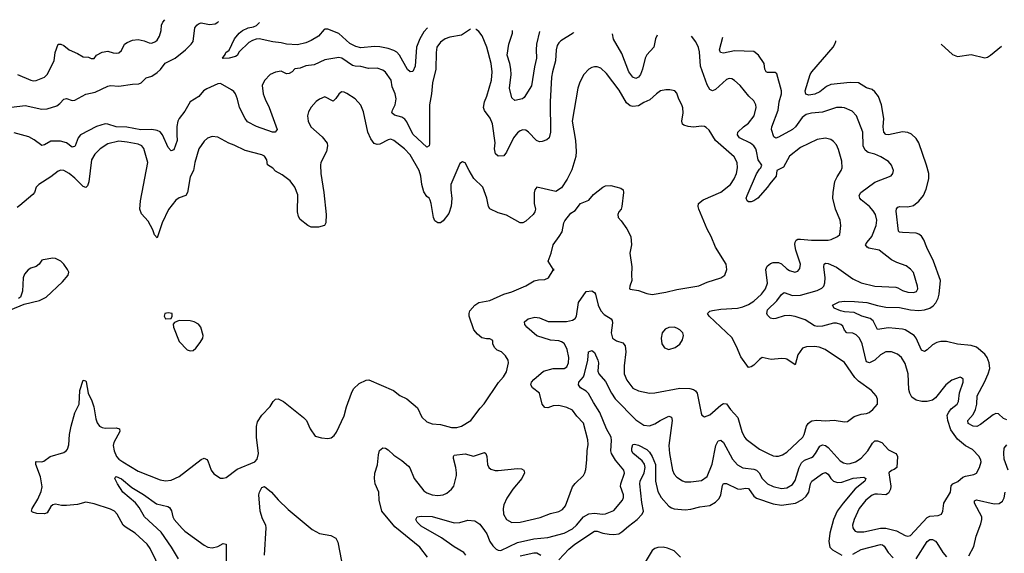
# Model space of a CAD drawing. Header units: inches. Extents: x 1839270 to 1929235, y 762242 to 910350.
# Tile 297 of 362: x 1862489 to 1869652, y 905824 to 909709. Entities that reach past the tile are written whole.
import ezdxf

# ---------------------------------------------------------------- set-up
doc = ezdxf.new("R2010")
doc.units = ezdxf.units.IN
doc.header["$MEASUREMENT"] = 0
doc.layers.add('B8960', color=7, linetype='Continuous')

msp = doc.modelspace()

# ---------------------------------------------------------------- linework, layer by layer
at = {"layer": 'B8960', "color": 5}
for points, elevation in [([(1862473.4, 909310), (1862569.3, 909269.3), (1862590, 909264.9), (1862610, 909267.3), (1862669.4, 909290), (1862690, 909310.6), (1862739.6, 909410), (1862746, 909470), (1862770, 909531), (1862789.5, 909530.5), (1862810, 909520.3), (1862850, 909489.1), (1862910, 909464.1), (1862950, 909439.6), (1862990, 909436.9), (1863010, 909427.6), (1863030, 909426.4), (1863048.5, 909451.5), (1863090, 909472.2), (1863130, 909480.8), (1863170, 909467.6), (1863190, 909465.3), (1863210, 909469), (1863230, 909484.9), (1863252.3, 909530), (1863270, 909544.2), (1863310, 909560.2), (1863350, 909565.2), (1863394.6, 909554.6), (1863430, 909540.4), (1863450, 909538.4), (1863477.2, 909550), (1863490, 909560.7), (1863507.3, 909590), (1863518, 909630), (1863521.6, 909670), (1863529.6, 909690), (1863544, 909709.2)], 680), ([(1862430, 909072), (1862530, 909083.6), (1862650, 909058.3), (1862690, 909059), (1862758.9, 909081.1), (1862781.8, 909098.2), (1862810, 909130.5), (1862830, 909136.3), (1862870, 909120.3), (1862890, 909122.4), (1862970, 909165.8), (1863038.4, 909181.6), (1863130, 909226), (1863150, 909230.4), (1863210, 909224.2), (1863310, 909240.2), (1863356.8, 909243.2), (1863371.8, 909250), (1863410, 909284.9), (1863450, 909298.5), (1863490, 909323.6), (1863514.2, 909345.8), (1863546.9, 909393.1), (1863619.8, 909430), (1863694.6, 909490), (1863736.2, 909530), (1863750.6, 909550), (1863764.2, 909650), (1863778.3, 909670), (1863790, 909679.1), (1863810, 909685.5), (1863870, 909675.2), (1863910, 909678), (1863930, 909691.7), (1863934.7, 909696.9)], 660), ([(1865767.4, 909639), (1865703.2, 909596.8), (1865618.6, 909581.4), (1865583.8, 909570), (1865550, 909545.1), (1865524, 909510), (1865518.2, 909470), (1865517.1, 909350), (1865491, 909250), (1865485.5, 909170), (1865470.2, 909090), (1865470, 908806), (1865467.3, 908790), (1865450, 908780.5), (1865350, 908876.8), (1865305.3, 908965.3), (1865290, 908985), (1865270, 908998.3), (1865214.5, 909014.5), (1865196.4, 909030), (1865201.2, 909050), (1865220.7, 909090), (1865226.9, 909133.1), (1865219.8, 909170), (1865199.3, 909219.2), (1865191.8, 909270), (1865150, 909328.3), (1865130, 909342.7), (1865090, 909355.3), (1865025.4, 909354.6), (1864970, 909367.6), (1864930, 909369.8), (1864910, 909376.2), (1864833.3, 909430), (1864810, 909434.4), (1864710, 909416), (1864630, 909380.8), (1864570, 909372.4), (1864530, 909355.9), (1864490, 909351.5), (1864470, 909329.8), (1864450, 909316.2), (1864430, 909315), (1864390, 909335.4), (1864350, 909328), (1864310.3, 909309.7), (1864270, 909266.6), (1864253.1, 909230), (1864260.8, 909170), (1864273.7, 909130), (1864304.3, 909070), (1864361.7, 908910), (1864348.7, 908891.3), (1864328.7, 908891.3), (1864211.5, 908931.5), (1864146.6, 908966.6), (1864130, 908989.6), (1864087.9, 909070), (1864073.8, 909130), (1864058.9, 909170), (1864046.8, 909186.7), (1864030, 909199.4), (1863950, 909243.8), (1863930, 909241.2), (1863850, 909205), (1863825.2, 909190), (1863792.4, 909150), (1863730, 909111.7), (1863690, 909042.7), (1863648.3, 908990), (1863638.8, 908970), (1863632.4, 908932.4), (1863631.3, 908870), (1863635.6, 908830), (1863610, 908761.2), (1863590, 908754.5), (1863570, 908778), (1863528.9, 908870), (1863511.9, 908891.9), (1863490, 908902.6), (1863450, 908910.6), (1863370, 908906.4), (1863267.4, 908927.4), (1863190, 908928), (1863130, 908948.4), (1863110, 908951), (1863047.3, 908932.7), (1862930.3, 908870), (1862915.6, 908850), (1862893.6, 908790), (1862890, 908785.1), (1862877.1, 908782.9), (1862870, 908782.2), (1862830, 908813.3), (1862785.8, 908825.8), (1862716.2, 908823.8), (1862670, 908798.7), (1862650, 908793.6), (1862595.6, 908835.6), (1862556.7, 908856.7), (1862450, 908886.3)], 660), ([(1865454.9, 909648.9), (1865430, 909619.8), (1865399.8, 909570), (1865375.9, 909510), (1865366.3, 909370), (1865350, 909332), (1865330, 909329.7), (1865310, 909346.6), (1865251, 909451), (1865232.3, 909472.3), (1865210, 909485.4), (1865170, 909499.3), (1865110, 909512.2), (1865070, 909513.2), (1864970, 909504.4), (1864933.8, 909513.8), (1864890, 909534.8), (1864810, 909609), (1864730, 909639.8), (1864710, 909641.1), (1864703.3, 909636.6), (1864662.2, 909590), (1864610, 909556.5), (1864570, 909540.9), (1864510, 909526.6), (1864430, 909529.8), (1864390, 909541.6), (1864330, 909547.6), (1864231.1, 909568.9), (1864210, 909568.2), (1864181.5, 909558.5), (1864156.4, 909543.6), (1864084.6, 909475.4), (1864070, 909449), (1864059.3, 909440.7), (1864014, 909430), (1863970, 909426.6), (1863964, 909430), (1863984, 909456), (1863989, 909470), (1864012.3, 909487.7), (1864051.8, 909570), (1864086.3, 909610), (1864110, 909631.3), (1864150, 909648.9), (1864190, 909656.5), (1864212.4, 909667.6), (1864232.6, 909687.5)], 640), ([(1866517.7, 909615.3), (1866514.7, 909610), (1866425.1, 909554.9), (1866410, 909541.3), (1866398.7, 909521.3), (1866392.1, 909490), (1866387.8, 909410), (1866364, 909330), (1866357.8, 909290), (1866348.2, 909110), (1866350.9, 908890), (1866339.5, 908850), (1866324.4, 908835.6), (1866290, 908821.7), (1866270, 908818.7), (1866248.5, 908830), (1866190, 908889.7), (1866170, 908903.9), (1866150, 908907.2), (1866130, 908900.4), (1866110, 908885.1), (1866081.3, 908850), (1866030, 908745.2), (1866010, 908718), (1865970, 908716.2), (1865950, 908732), (1865942.5, 908770), (1865946.7, 908813.3), (1865927.6, 908950), (1865912.6, 908992.6), (1865870, 909048.4), (1865864.1, 909070), (1865869.1, 909110), (1865886.8, 909153.2), (1865920.7, 909270), (1865925.7, 909330), (1865918.6, 909390), (1865888.2, 909510), (1865852.4, 909592.4), (1865830, 909622.9), (1865810, 909636.9), (1865807.6, 909637.7)], 660), ([(1866270.3, 909623.1), (1866248.3, 909530), (1866245, 909490), (1866248.8, 909430), (1866233.5, 909366.5), (1866212.6, 909227.4), (1866158.4, 909141.6), (1866146.8, 909133.2), (1866090, 909119.7), (1866070, 909139.3), (1866052.6, 909210), (1866063.4, 909310), (1866062.5, 909350), (1866055.6, 909390), (1866034.7, 909450), (1866047.5, 909530), (1866073.1, 909610), (1866073.2, 909629.3)], 640), ([(1865456.6, 905796.6), (1865399.1, 905870), (1865217.5, 906017.5), (1865124, 906130), (1865103.5, 906210), (1865101.4, 906270), (1865074, 906330), (1865069.8, 906370), (1865073.2, 906406.8), (1865092.1, 906467.9), (1865098, 906542), (1865107, 906573), (1865130, 906591.8), (1865150, 906590.3), (1865170, 906577.3), (1865210, 906538), (1865270, 906499.7), (1865318.3, 906458.3), (1865327, 906447), (1865359.2, 906370), (1865430, 906278), (1865450, 906265.2), (1865489.6, 906250.4), (1865530, 906245.5), (1865570, 906250.3), (1865597.3, 906262.7), (1865629.7, 906290), (1865646.2, 906313.8), (1865666.3, 906390), (1865667.3, 906410), (1865662.9, 906450), (1865645.9, 906514.1), (1865645.1, 906530), (1865650, 906538.4), (1865730, 906547.2), (1865790, 906530.2), (1865870, 906557.3), (1865880.3, 906550), (1865888.1, 906530), (1865891.3, 906470), (1865901.1, 906450), (1865916.9, 906436.9), (1865947.7, 906427.7), (1865970, 906427.5), (1866110, 906442.2), (1866139.3, 906439.3), (1866155.8, 906430), (1866160.3, 906410), (1866142.3, 906370), (1866075.9, 906290), (1866033.8, 906226.2), (1866010, 906176), (1866005.8, 906150), (1866009.1, 906110), (1866030.4, 906070), (1866070, 906049.1), (1866130, 906050.2), (1866274.5, 906085.5), (1866350, 906113.4), (1866410.5, 906129.5), (1866437.1, 906142.9), (1866459.2, 906170), (1866510, 906307.3), (1866530, 906333), (1866589.4, 906390), (1866599.6, 906410), (1866606.6, 906433.4), (1866615.4, 906504.6), (1866617.8, 906570), (1866624.7, 906615.3), (1866622.9, 906650), (1866590.6, 906770.6), (1866541.7, 906821.7), (1866510, 906867.1), (1866470, 906886.8), (1866410, 906899.4), (1866370, 906898), (1866330, 906884), (1866310, 906886.6), (1866290.7, 906910.7), (1866270.6, 906990.6), (1866219.6, 907030), (1866208.3, 907050), (1866212.8, 907070), (1866228.3, 907090), (1866300.5, 907150), (1866370, 907169.4), (1866450, 907170.2), (1866470, 907182.8), (1866482.2, 907210), (1866482.9, 907250), (1866472.2, 907307.8), (1866462.5, 907330), (1866450, 907352), (1866430, 907364.3), (1866410, 907370.4), (1866350, 907375.6), (1866250, 907406.4), (1866178, 907470), (1866164.2, 907490), (1866160.7, 907510), (1866188.7, 907531.3), (1866236.2, 907543.8), (1866270, 907539), (1866332.4, 907512.4), (1866467.4, 907512.6), (1866510, 907521.1), (1866530, 907534.4), (1866539.2, 907550), (1866555.1, 907650), (1866610, 907730.6), (1866650, 907734.4), (1866670, 907722), (1866677, 907710), (1866696.5, 907630), (1866715.5, 907590), (1866741.9, 907561.9), (1866791.8, 907531.8), (1866799, 907518.9), (1866801.4, 907501.4), (1866792.4, 907430), (1866801.1, 907390), (1866830, 907370.3), (1866876.1, 907356.1), (1866894.2, 907334.2), (1866899, 907290), (1866885.4, 907190), (1866887.3, 907130), (1866905.9, 907085.9), (1866950, 907027.2), (1866990, 907007.8), (1867070.3, 906990.3), (1867110, 906991.5), (1867290, 907025.6), (1867365, 907025), (1867390, 907017.8), (1867406.2, 907006.2), (1867417.7, 906990), (1867445.3, 906845.3), (1867450.5, 906830.5), (1867470, 906818.8), (1867510, 906832.7), (1867590, 906902), (1867610, 906913.7), (1867630, 906912), (1867659.5, 906870), (1867713.9, 906813.9), (1867743.2, 906710), (1867761.3, 906670), (1867774.1, 906654.1), (1867870, 906583.1), (1867933, 906550), (1867970, 906534.4), (1867990, 906531.3), (1868010, 906531.3), (1868039.1, 906540.9), (1868070, 906560.8), (1868185, 906670), (1868195.2, 906690), (1868212.4, 906750), (1868224.8, 906770), (1868238.4, 906781.6), (1868251.2, 906788.8), (1868287.2, 906792.8), (1868350, 906788.8), (1868413.2, 906793.2), (1868490, 906780.9), (1868510, 906784.4), (1868558.7, 906821.3), (1868610, 906836.5), (1868650, 906842), (1868669.2, 906850), (1868696, 906870), (1868729.3, 906910.7), (1868730, 906946), (1868719.5, 906970), (1868686, 907010), (1868590, 907077.6), (1868563.1, 907103.1), (1868490, 907212.2), (1868347.5, 907307.5), (1868304.1, 907324.1), (1868270, 907328.8), (1868213.5, 907326.5), (1868183.4, 907316.6), (1868150, 907269.4), (1868130, 907197.2), (1868070, 907238.5), (1868060.6, 907240.6), (1868030, 907242), (1867954.5, 907234.5), (1867890, 907249.4), (1867870, 907236), (1867830, 907194.5), (1867810, 907182), (1867790, 907178), (1867733.9, 907253.9), (1867704.2, 907330), (1867670, 907396.3), (1867504.7, 907550), (1867491.6, 907570), (1867510, 907586.7), (1867528.2, 907591.8), (1867590, 907601.1), (1867710, 907609.3), (1867750, 907618.4), (1867790, 907635.2), (1867830, 907661), (1867885, 907710), (1867915.4, 907750), (1867928.5, 907791.5), (1867917.8, 907890), (1867925.5, 907914.5), (1867950, 907933.5), (1867970, 907940.2), (1868010, 907940.2), (1868031, 907931), (1868070, 907894.3), (1868090, 907882.4), (1868128, 907872), (1868150, 907877.1), (1868163.5, 907896.5), (1868168.3, 907930), (1868134.9, 908030), (1868128.2, 908071.8), (1868129.8, 908090.2), (1868137.2, 908102.8), (1868149.8, 908110.2), (1868169, 908111), (1868250, 908104.8), (1868370, 908104.9), (1868390.9, 908109.1), (1868439, 908130), (1868455.8, 908144.2), (1868463, 908210), (1868458, 908250), (1868424.7, 908330), (1868405.1, 908410), (1868406.2, 908450), (1868419.7, 908530), (1868434.6, 908565.4), (1868463.6, 908610), (1868471.5, 908630), (1868470, 908678), (1868444.9, 908764.9), (1868430, 908797.2), (1868410, 908822.7), (1868390, 908836.2), (1868350, 908847), (1868290, 908837.4), (1868170, 908779.3), (1868090, 908714.8), (1868045.5, 908634.5), (1867997.1, 908610), (1867992.9, 908570), (1867945.5, 908514.5), (1867930, 908489.7), (1867858.9, 908410), (1867830, 908389.8), (1867810, 908383.1), (1867790, 908383), (1867781.6, 908390), (1867774.3, 908410), (1867779.8, 908430), (1867850, 908588), (1867870, 908622), (1867880.7, 908630), (1867887.8, 908650), (1867860.2, 908690), (1867850, 908752), (1867844, 908770), (1867830, 908789.8), (1867806, 908810), (1867724.4, 908850), (1867711.1, 908870), (1867712.8, 908890), (1867754.5, 908930), (1867790, 908954.7), (1867832.8, 909010), (1867847.6, 909070), (1867843.5, 909090), (1867830, 909117.6), (1867792, 909152), (1867730, 909229.7), (1867690, 909267.6), (1867670, 909279.6), (1867650, 909281.3), (1867630, 909274.7), (1867550, 909199.7), (1867530, 909192.3), (1867510, 909200.5), (1867490, 909235.8), (1867442.7, 909370), (1867435.3, 909475.3), (1867426.8, 909506.8), (1867408.2, 909548.2), (1867375.2, 909588.2)], 660), ([(1865734.8, 905810), (1865719.7, 905830), (1865650, 905870.7), (1865557.3, 905937.3), (1865410, 906021.2), (1865381.5, 906050), (1865369.7, 906070), (1865381.2, 906090), (1865410, 906093.4), (1865490, 906091.1), (1865650, 906046.7), (1865690, 906049.4), (1865750, 906064.5), (1865799.4, 906059.4), (1865835.9, 906035.9), (1865871.2, 905991.2), (1865886.8, 905966.8), (1865910.1, 905910.1), (1865930, 905879.5), (1865955.5, 905855.5), (1865970, 905847.6), (1865990, 905845.8), (1866110, 905901.9), (1866230, 905930.1), (1866330, 905939.3), (1866450, 905970.9), (1866510, 906003.2), (1866540.7, 906030), (1866591.2, 906088.8), (1866630, 906112.4), (1866670, 906116.1), (1866729.8, 906110.2), (1866750, 906112.3), (1866810, 906136.5), (1866874, 906210), (1866882.6, 906230), (1866882.6, 906250), (1866859.8, 906310), (1866860.9, 906330), (1866888.3, 906408.3), (1866884.2, 906430), (1866822.5, 906502.5), (1866793.3, 906550), (1866788.5, 906570), (1866794.5, 906645.5), (1866790.5, 906670), (1866758.5, 906730), (1866709.9, 906850), (1866662.6, 906922.6), (1866627.5, 906987.5), (1866610, 907005.3), (1866569.6, 907030), (1866553.3, 907050), (1866556.9, 907070), (1866589.8, 907110), (1866598.2, 907130), (1866623.1, 907230), (1866627.2, 907290), (1866650, 907300.3), (1866670, 907287.3), (1866694.9, 907230), (1866699.6, 907210), (1866695.5, 907150), (1866703, 907130), (1866750, 907073.8), (1866793.9, 906990), (1866821.1, 906950), (1866970, 906796.3), (1867030, 906757.8), (1867070, 906752.8), (1867110, 906767.5), (1867148.4, 906791.6), (1867210, 906821.5), (1867230, 906815.5), (1867236, 906790), (1867211, 906610), (1867215.5, 906550), (1867237.3, 906430), (1867250, 906399.3), (1867270, 906377.6), (1867310, 906351.8), (1867330, 906344.6), (1867370, 906344.2), (1867450, 906355.3), (1867490, 906383.7), (1867526, 906474), (1867553.2, 906610), (1867570, 906642.6), (1867590, 906648.8), (1867610, 906632), (1867675, 906510), (1867710, 906467.3), (1867750, 906445.6), (1867830, 906436.1), (1867848.5, 906428.5), (1867867.8, 906410), (1867891.2, 906370), (1867930, 906330.2), (1867970, 906310.2), (1868030, 906295), (1868070, 906300.7), (1868110, 906325.8), (1868130, 906355.3), (1868160.2, 906450), (1868176.8, 906483.2), (1868197.2, 906502.8), (1868250, 906522), (1868261, 906530), (1868278.2, 906550), (1868310, 906603.6), (1868330, 906614.3), (1868350, 906609.2), (1868370, 906594.2), (1868457.1, 906497.1), (1868482.3, 906482.3), (1868510, 906476.1), (1868530, 906477.4), (1868569.7, 906490), (1868610, 906517), (1868659.1, 906570), (1868693.2, 906626.8), (1868710, 906642.3), (1868730, 906642.8), (1868761.3, 906630), (1868810, 906578.7), (1868863, 906550), (1868870, 906542), (1868875.3, 906530), (1868870.3, 906450), (1868850, 906434.3), (1868830, 906427.8), (1868812.2, 906410), (1868826.5, 906313.5), (1868823.6, 906290), (1868810, 906261.3), (1868789.1, 906250.9), (1868730, 906255.4), (1868710, 906254.4), (1868690, 906246.8), (1868644.7, 906210), (1868595.5, 906150), (1868558.3, 906070), (1868548.1, 906030), (1868550.3, 906010), (1868557.2, 905997.2), (1868566.2, 905986.2), (1868580.4, 905980.4), (1868630, 905979.3), (1868750, 906006.7), (1868790, 906008.1), (1868867.1, 905987.1), (1868930, 905954.6), (1868950, 905948.9), (1868970, 905954.9), (1869090, 906084.2), (1869110, 906094.6), (1869170, 906099.5), (1869194.5, 906110), (1869205.1, 906130), (1869212.8, 906190), (1869259.7, 906270), (1869264.6, 906315.4), (1869278, 906330), (1869313.9, 906346.1), (1869350, 906378.4), (1869370, 906386.4), (1869430, 906397.3), (1869450, 906407.6), (1869472.1, 906450), (1869482.6, 906490), (1869481.4, 906501.4), (1869468, 906530), (1869421.1, 906581.1), (1869370, 906605.8), (1869310, 906655.1), (1869262.9, 906722.9), (1869239.5, 906790), (1869237, 906830), (1869247.2, 906852.8), (1869264.6, 906875.4), (1869309.5, 906910), (1869317.4, 906930), (1869326.3, 906993.7), (1869353, 907070), (1869351.3, 907091.3), (1869340.9, 907100.9), (1869330, 907106), (1869270, 907085.2), (1869227.3, 907050), (1869150, 906956), (1869130, 906938), (1869090, 906929.6), (1869050.4, 906929.6), (1869010, 906938.3), (1868979.8, 906959.8), (1868963.1, 906990), (1868957.7, 907017.7), (1868952.4, 907130), (1868930, 907205.1), (1868903.5, 907250), (1868873.6, 907273.6), (1868830, 907291.7), (1868788.5, 907291.5), (1868750, 907269.7), (1868708.7, 907230), (1868670, 907211), (1868650, 907218.7), (1868645.9, 907225.9), (1868618.5, 907350), (1868598.9, 907390), (1868574.3, 907414.3), (1868550, 907427.5), (1868506.3, 907430), (1868490, 907447.8), (1868477.1, 907477.1), (1868462.4, 907490), (1868430, 907499.1), (1868410, 907499.2), (1868330, 907477.9), (1868290, 907474.9), (1868270, 907481.4), (1868203.2, 907523.2), (1868130, 907549.3), (1868090, 907555), (1868050, 907552.7), (1867990, 907532.8), (1867970, 907531.8), (1867950, 907536.4), (1867930, 907556.9), (1867925, 907570), (1867930, 907596.1), (1867998, 907662), (1868030, 907707.8), (1868050, 907724), (1868110, 907701.6), (1868170, 907704.6), (1868290, 907736.8), (1868324.8, 907755.2), (1868338.4, 907770), (1868346.3, 907793.7), (1868349.1, 907830.9), (1868339.3, 907910), (1868342, 907930), (1868350, 907936.5), (1868370, 907934.7), (1868430, 907906.5), (1868550, 907823.2), (1868610, 907793.7), (1868710, 907770.2), (1868861.5, 907761.5), (1868877.1, 907757.1), (1868910, 907736.9), (1868950, 907724.7), (1868990, 907722), (1869012, 907730), (1869022.9, 907750), (1869019.7, 907770), (1868990, 907869.2), (1868970, 907894), (1868937.4, 907917.4), (1868870, 907940.4), (1868830, 907959.7), (1868741.6, 908030), (1868666.8, 908046.8), (1868654.1, 908054.1), (1868642.3, 908070), (1868653.2, 908090), (1868686.9, 908130), (1868718.5, 908210), (1868725.3, 908250), (1868713.8, 908290), (1868697.6, 908317.6), (1868669.7, 908350), (1868610, 908397.4), (1868599.7, 908410), (1868595.4, 908430), (1868608, 908450), (1868710, 908526.9), (1868827.7, 908572.3), (1868840.9, 908590), (1868845.1, 908610), (1868831.8, 908650), (1868810, 908675.6), (1868754.5, 908710), (1868709.9, 908729.9), (1868661.6, 908741.6), (1868639.3, 908759.3), (1868625, 908790), (1868622.2, 908890), (1868575.6, 909010), (1868543.9, 909043.9), (1868490, 909066.4), (1868470, 909070.9), (1868430, 909069.8), (1868330, 909035.6), (1868250, 909029.1), (1868210, 909018), (1868181.8, 908998.2), (1868132.8, 908930), (1868110.1, 908909.9), (1868010, 908853.8), (1867990, 908845.7), (1867975.3, 908855.3), (1867958.2, 908910), (1867959.3, 908930), (1868006.9, 909050), (1868013.9, 909110), (1868031.5, 909170), (1868029.8, 909190), (1867995.6, 909315.6), (1867983.6, 909323.6), (1867930, 909325.1), (1867919.3, 909330), (1867910, 909348.7), (1867903.7, 909390), (1867863.6, 909450), (1867830, 909476.8), (1867690, 909482), (1867610, 909465.5), (1867587.8, 909470), (1867580.4, 909490), (1867604.1, 909580.9)], 640), ([(1867125.9, 909596), (1867113.1, 909570), (1867101.1, 909510), (1867050, 909453.5), (1867038.3, 909430), (1867019.8, 909350), (1867003.9, 909310), (1866990, 909289.7), (1866970, 909281.1), (1866950, 909289.7), (1866920.9, 909330), (1866870, 909463.1), (1866808.4, 909568.4), (1866800.9, 909606.3)], 660), ([(1869670, 906795.1), (1869644.8, 906804.8), (1869610, 906838.7), (1869590, 906841.1), (1869570, 906833.1), (1869478.2, 906761.8), (1869451.6, 906748.4), (1869424.2, 906750), (1869389.8, 906770), (1869386, 906790), (1869424.1, 906835.9), (1869442, 906870), (1869451.6, 906910), (1869454.8, 906970), (1869507, 907070), (1869533.9, 907130), (1869545.9, 907170), (1869541.4, 907210), (1869527.6, 907250), (1869510, 907273.3), (1869450, 907325.3), (1869410, 907338.3), (1869310, 907346.9), (1869230, 907367.3), (1869190, 907367.1), (1869161, 907359), (1869130, 907342.8), (1869090, 907305.1), (1869070, 907293.7), (1869050, 907303), (1869010, 907389.7), (1868995.3, 907410), (1868930, 907451), (1868910, 907456.7), (1868810, 907465.8), (1868730, 907452.6), (1868696.6, 907516.6), (1868674.8, 907534.8), (1868615.1, 907550), (1868558.2, 907578.2), (1868490, 907582.5), (1868460.5, 907590), (1868414, 907610), (1868402, 907630), (1868450, 907655.5), (1868490, 907659.5), (1868562.4, 907657.6), (1868650.8, 907650), (1868728.2, 907628.2), (1868790, 907616.8), (1868890, 907614.8), (1868970, 907596.7), (1869030, 907592), (1869070, 907595.9), (1869110, 907608.4), (1869134.1, 907625.9), (1869152.5, 907647.5), (1869170, 907680.8), (1869178.2, 907710), (1869187.1, 907810), (1869135.9, 907950), (1869087.5, 908050), (1869066.5, 908106.5), (1869050, 908132.6), (1869030, 908148.5), (1869010, 908155.5), (1868910, 908158.7), (1868890, 908163.1), (1868881.3, 908170), (1868865.7, 908314.3), (1868866.8, 908333.2), (1868875.8, 908344.2), (1868891.1, 908348.9), (1868950, 908346.9), (1868990, 908357.3), (1869030, 908387.2), (1869063.5, 908430), (1869084.2, 908475.8), (1869102.7, 908550), (1869101.4, 908590), (1869084.5, 908650), (1869030, 908811.5), (1869010, 908843.1), (1868976.8, 908876.8), (1868950, 908888.7), (1868911.6, 908891.6), (1868810, 908871.8), (1868790, 908874), (1868774, 908890), (1868769.9, 908930), (1868774.2, 908990), (1868759.3, 909090), (1868737.1, 909150), (1868710, 909184.7), (1868690, 909200.3), (1868650, 909213.8), (1868590, 909249.8), (1868530, 909252.9), (1868390, 909237), (1868357.5, 909222.5), (1868310, 909183.5), (1868273.2, 909166.8), (1868230, 909159.3), (1868206.8, 909166.8), (1868203.1, 909190), (1868238.7, 909310), (1868251.2, 909330), (1868406.3, 909510), (1868418.9, 909530), (1868425.4, 909550), (1868425.3, 909555)], 620), ([(1869192.8, 909530.7), (1869275.1, 909455.1), (1869310, 909440.3), (1869410, 909454.9), (1869510, 909430.4), (1869530, 909436.4), (1869550, 909450.4), (1869630.4, 909516.9)], 620), ([(1863521, 905690), (1863438.1, 905858.1), (1863416, 905890), (1863330, 905969.7), (1863255.7, 906015.7), (1863242.7, 906030), (1863198.9, 906110), (1863179.6, 906130), (1863150, 906146), (1863030, 906185.3), (1862970, 906196.1), (1862910, 906179.3), (1862830, 906172.4), (1862793.4, 906173.4), (1862750, 906181.7), (1862730, 906178), (1862715.8, 906164.2), (1862690, 906119.6), (1862670, 906111.1), (1862613, 906113), (1862582.5, 906122.5), (1862574.5, 906130), (1862579.1, 906150), (1862622, 906218), (1862645.3, 906274.7), (1862652.7, 906307.3), (1862641.5, 906381.5), (1862605.4, 906470), (1862606, 906490), (1862610, 906493.4), (1862650, 906490.5), (1862663.9, 906496.1), (1862711.3, 906528.7), (1862810, 906558.4), (1862828.5, 906571.5), (1862836.6, 906583.4), (1862845.9, 906614.1), (1862851.5, 906690), (1862862.6, 906750), (1862890, 906848), (1862920.9, 906910), (1862926.6, 907010), (1862950, 907084), (1862970, 907078.8), (1862972.4, 907072.4), (1862987.7, 906990), (1863013.9, 906933.9), (1863028.5, 906890), (1863042, 906802), (1863053.1, 906773.1), (1863069, 906750), (1863090, 906739.1), (1863110, 906735.2), (1863190, 906736.5), (1863215.5, 906730), (1863216.9, 906710), (1863173.4, 906630), (1863170.2, 906610), (1863175.2, 906570), (1863194.2, 906530), (1863211.3, 906510), (1863238.5, 906490), (1863350, 906423.2), (1863510, 906359.3), (1863550, 906351.2), (1863590, 906356.5), (1863650, 906382.8), (1863810, 906508), (1863830, 906518), (1863850, 906508), (1863857.6, 906497.6), (1863882, 906430), (1863902.3, 906402.3), (1863950, 906372.4), (1863970, 906370.4), (1863990, 906377.1), (1864070, 906437.7), (1864200.5, 906490), (1864217.6, 906510), (1864226.6, 906550), (1864212, 906670), (1864212.3, 906747.8), (1864218.9, 906781.1), (1864249.6, 906830), (1864310, 906892.4), (1864332.4, 906930), (1864350, 906946.5), (1864370, 906949.2), (1864407.2, 906930), (1864554.1, 906814.1), (1864575.5, 906790), (1864602, 906730), (1864637.3, 906677.3), (1864684, 906664), (1864730, 906660.7), (1864755.1, 906664.9), (1864777, 906683), (1864794, 906706), (1864850, 906826), (1864866.3, 906890), (1864902.3, 906990), (1864918.2, 907021.8), (1864958.8, 907061.2), (1865010, 907085.3), (1865030, 907086.7), (1865208.8, 907008.8), (1865253.4, 906973.4), (1865304.9, 906950), (1865382.5, 906882.5), (1865415.4, 906815.4), (1865450, 906781.3), (1865490, 906767.2), (1865550, 906762), (1865630, 906741.1), (1865670, 906740.9), (1865702.7, 906750), (1865771.5, 906790), (1865839.5, 906880.5), (1865868.3, 906911.7), (1865971.7, 907068.3), (1866007.8, 907110), (1866030, 907145.5), (1866046, 907210), (1866041.6, 907230), (1866022.7, 907262.7), (1865993.2, 907290), (1865963.5, 907303.5), (1865942.7, 907322.7), (1865931.8, 907350), (1865930, 907374), (1865910, 907384.5), (1865884.7, 907384.7), (1865850, 907393.6), (1865819.5, 907419.5), (1865793.3, 907450), (1865759.7, 907550), (1865758.5, 907570), (1865764, 907590), (1865800.9, 907630), (1865829.8, 907650.2), (1865910, 907665.4), (1866010, 907711.4), (1866070, 907727.8), (1866170, 907770.3), (1866232.3, 907807.7), (1866263.8, 907816.2), (1866310, 907817.7), (1866336.9, 907830), (1866370, 907884.7), (1866378, 907890), (1866370, 907894), (1866332.3, 907950), (1866356, 908010), (1866369.4, 908070), (1866414.5, 908130), (1866434.9, 908165.1), (1866447.6, 908230), (1866455.8, 908244.2), (1866498.9, 908301.1), (1866530, 908319.1), (1866569.2, 908370), (1866630, 908396.3), (1866663.9, 908436.1), (1866730, 908490.5), (1866750, 908500.5), (1866790, 908502), (1866862.5, 908482.5), (1866878.8, 908470), (1866880.7, 908450), (1866870.4, 908349.6), (1866864.9, 908330), (1866848, 908310), (1866839.1, 908290), (1866842, 908270), (1866865.3, 908245.3), (1866906.6, 908186.6), (1866934.9, 908130), (1866938.9, 908070), (1866927, 908010), (1866942.6, 907910), (1866938.4, 907850), (1866942, 907810), (1866926.8, 907770), (1866926, 907750), (1866930, 907746.8), (1866990, 907737.3), (1867050, 907716.3), (1867090, 907708), (1867190, 907726), (1867270, 907746), (1867430, 907770.3), (1867490, 907797.6), (1867588.7, 907830), (1867619, 907850), (1867634, 907890), (1867629, 907930), (1867550, 908054), (1867518.7, 908130), (1867490, 908183.7), (1867429.7, 908330), (1867424.7, 908350), (1867427.8, 908370), (1867461.5, 908398.5), (1867590, 908454.2), (1867659.7, 908510), (1867687.6, 908550), (1867703.1, 908590), (1867709.8, 908630), (1867707.6, 908670), (1867687.4, 908710), (1867549.9, 908829.9), (1867504.4, 908904.4), (1867483.5, 908923.5), (1867470, 908931.6), (1867450, 908935.1), (1867390, 908927.2), (1867351, 908931), (1867320.8, 908940.8), (1867310, 908949.2), (1867306.3, 908970), (1867316.2, 909030), (1867313.6, 909066.4), (1867306.3, 909090), (1867282.9, 909130), (1867270, 909175.3), (1867255.3, 909190), (1867218.7, 909198.7), (1867190, 909198.9), (1867150, 909191.2), (1867120.4, 909170), (1867074.1, 909125.9), (1867030, 909106.6), (1866990, 909081.4), (1866950, 909076.5), (1866930, 909081), (1866902.8, 909102.8), (1866850, 909196.2), (1866758, 909318), (1866715.8, 909355.8), (1866690, 909365.1), (1866670, 909365.1), (1866650, 909360.7), (1866630, 909349.5), (1866592.7, 909310), (1866564.8, 909255.2), (1866550.3, 909210), (1866509.1, 908970), (1866533.4, 908830), (1866537.4, 908750), (1866533.5, 908713.5), (1866504.7, 908615.3), (1866471.6, 908548.4), (1866430, 908486), (1866390, 908457.2), (1866250, 908488.7), (1866236, 908470), (1866230.7, 908449.3), (1866230.5, 908370), (1866240.7, 908330), (1866237.3, 908310), (1866224, 908290), (1866170, 908242.7), (1866150, 908229.4), (1866130, 908229.3), (1866030, 908285.6), (1865970, 908303.1), (1865910, 908331.2), (1865898.9, 908350), (1865887.4, 908410), (1865858.7, 908490), (1865793.4, 908553.4), (1865758, 908610), (1865730, 908668), (1865710, 908675.3), (1865690, 908662), (1865626.5, 908510), (1865624.4, 908470), (1865631.5, 908408.5), (1865628.9, 908351.1), (1865610, 908299), (1865570, 908245.2), (1865550, 908229.4), (1865530, 908229.5), (1865510, 908244.5), (1865498.9, 908270), (1865482.4, 908370), (1865474.5, 908394.5), (1865466.6, 908410), (1865450, 908422.9), (1865430, 908455.6), (1865413.2, 908510), (1865407.7, 908570), (1865396.1, 908610), (1865330, 908725.8), (1865288.7, 908770), (1865210, 908829.8), (1865190, 908838.7), (1865170, 908834.8), (1865110, 908803.5), (1865090, 908799.8), (1865066.8, 908806.8), (1865042.8, 908842.8), (1865022.4, 908890), (1864990, 909039), (1864970, 909086.6), (1864930, 909133.6), (1864870, 909171), (1864850, 909181), (1864830, 909184.4), (1864810, 909167.8), (1864790, 909136.2), (1864770, 909115.6), (1864710, 909147.6), (1864668.9, 909131.1), (1864645.9, 909114.1), (1864610, 909072.7), (1864590, 909039), (1864582.4, 909010), (1864586.7, 908970), (1864606.7, 908930), (1864690, 908855.8), (1864725.2, 908810), (1864729.1, 908790), (1864720.8, 908750), (1864680.3, 908670), (1864678, 908650), (1864679, 908590), (1864702.4, 908450), (1864718.6, 908290), (1864714.9, 908230), (1864705.5, 908210), (1864661.8, 908198.2), (1864610, 908198.8), (1864585.1, 908210), (1864530, 908255.1), (1864516.9, 908276.9), (1864509.8, 908309.8), (1864513.6, 908433.6), (1864490.6, 908490.6), (1864456.9, 908536.9), (1864399.6, 908579.6), (1864350, 908607.2), (1864330, 908627.8), (1864292, 908652), (1864287.6, 908690), (1864270, 908716), (1864250, 908726.2), (1864130, 908757.7), (1864050, 908795.8), (1864010, 908809.7), (1863930, 908854), (1863890, 908858.4), (1863854.6, 908845.4), (1863830, 908825.6), (1863792.6, 908770), (1863763.5, 908670), (1863752.8, 908610), (1863730, 908565.1), (1863709.1, 908450), (1863697, 908430), (1863650, 908411.6), (1863625.3, 908394.7), (1863572.3, 908327.7), (1863524.5, 908230), (1863490, 908122), (1863470, 908143.7), (1863458.3, 908178.3), (1863423.4, 908243.4), (1863376, 908296), (1863363.5, 908330), (1863367.9, 908390), (1863421.2, 908670), (1863391.9, 908771.9), (1863377.4, 908790), (1863350, 908803.5), (1863270, 908818.1), (1863210, 908823.8), (1863130, 908804.7), (1863074, 908770), (1863035.6, 908730), (1863011.4, 908690), (1862992.1, 908527.9), (1862981.4, 908498.6), (1862970, 908486.6), (1862950, 908493.8), (1862890, 908555.9), (1862850, 908588.2), (1862810, 908610.8), (1862787.4, 908612.6), (1862770, 908607.1), (1862716.1, 908563.9), (1862628.8, 908510), (1862608, 908490), (1862596.9, 908450), (1862584.6, 908435.4), (1862490, 908355.6), (1862470, 908342.6)], 680), ([(1862423.3, 907596.7), (1862522, 907638), (1862634.1, 907665.9), (1862681.2, 907690), (1862800.1, 907799.9), (1862842.7, 907850), (1862846, 907870), (1862836, 907890), (1862809.3, 907930), (1862789.2, 907950), (1862750, 907969.6), (1862730, 907971.8), (1862659.8, 907960.2), (1862650, 907957.2), (1862630.7, 907930), (1862610, 907912), (1862570, 907899.6), (1862550, 907887), (1862523.8, 907856.2), (1862514.4, 907830), (1862508.5, 907731.5), (1862494.8, 907690), (1862481.6, 907678.4)], 720), ([(1866410, 905776.3), (1866484.8, 905855.2), (1866528.4, 905891.6), (1866670, 905984.3), (1866690, 905985), (1866730, 905970.1), (1866777.1, 905962.9), (1866810, 905960.2), (1866846.9, 905966.9), (1866870, 905979.4), (1866917.8, 906022.2), (1866982, 906070), (1867017.4, 906110), (1867026.5, 906130), (1867013.6, 906193.6), (1867000.1, 906330), (1867001.6, 906350), (1867031, 906410), (1867040.2, 906450), (1867034.1, 906474.1), (1867017.5, 906497.5), (1866950, 906552.7), (1866942, 906570), (1866942, 906590), (1866950, 906617.3), (1866961.1, 906618.9), (1866990, 906611.3), (1867050, 906580.3), (1867070, 906560.3), (1867090, 906529), (1867114.7, 906470), (1867114.7, 906350), (1867130, 906274), (1867154.2, 906230), (1867210, 906166.9), (1867230, 906154.4), (1867250, 906148.4), (1867330, 906140.6), (1867370, 906145.2), (1867436.5, 906163.5), (1867510, 906172.9), (1867550, 906195.9), (1867576.6, 906223.4), (1867589, 906251), (1867602.2, 906317.8), (1867610, 906331.8), (1867630, 906331.2), (1867710, 906294.5), (1867730, 906291.4), (1867770, 906298.7), (1867790, 906296), (1867830, 906241), (1867850, 906224.6), (1867970, 906185.3), (1868030, 906175.3), (1868131.6, 906188.4), (1868184.3, 906215.7), (1868210, 906240.6), (1868229.2, 906270), (1868241.9, 906330), (1868251.8, 906350), (1868330, 906405.2), (1868350, 906412.2), (1868370, 906400.3), (1868390, 906368.9), (1868408.9, 906350), (1868438.9, 906338.9), (1868470, 906341.5), (1868551.5, 906371.5), (1868630, 906379), (1868643.1, 906370), (1868638, 906350), (1868566, 906294), (1868479.2, 906190), (1868436.8, 906130), (1868408.5, 906071.5), (1868382.8, 905970), (1868374.8, 905910), (1868383.5, 905870), (1868400.8, 905850), (1868470.1, 905810.1)], 620), ([(1869679.4, 906430), (1869651.4, 906510), (1869647.2, 906552.8), (1869650.7, 906590), (1869670, 906613.7)], 620), ([(1863644.6, 905784.6), (1863594.5, 905870), (1863518.3, 905978.3), (1863397.6, 906090), (1863358.3, 906158.3), (1863331.9, 906191.9), (1863238.9, 906270), (1863201.3, 906330), (1863182, 906370), (1863182.9, 906377.1), (1863190, 906382.8), (1863230, 906365.3), (1863303.8, 906303.8), (1863390, 906252.9), (1863484.7, 906184.7), (1863566.1, 906166.1), (1863578.7, 906158.7), (1863594.6, 906134.6), (1863603.2, 906090), (1863613.2, 906070), (1863670, 906003.8), (1863690, 905985), (1863830, 905883.6), (1863857.3, 905870), (1863890, 905863.2), (1863930, 905872.8), (1863970, 905894.4), (1863990, 905890.7), (1863991.2, 905751.2)], 660), ([(1864269.9, 905810), (1864281.4, 906010), (1864278.7, 906030), (1864255.5, 906075.5), (1864238.9, 906130), (1864229.8, 906250.2), (1864233.3, 906270), (1864250, 906302.8), (1864270, 906310.7), (1864320.4, 906270), (1864370, 906214), (1864443, 906143), (1864616.3, 905996.3), (1864670, 905969), (1864752.9, 905952.9), (1864790, 905934.8), (1864804.2, 905904.2), (1864830, 905766.8)], 660), ([(1869394.1, 905805.9), (1869430, 905873), (1869447.3, 905950), (1869481, 906038.9), (1869488.1, 906070), (1869487.2, 906090), (1869435.1, 906190), (1869434.5, 906205.5), (1869450, 906212.8), (1869576.8, 906183.2), (1869613.8, 906186.2), (1869637.4, 906202.6), (1869650.8, 906229.2), (1869658, 906270)], 620), ([(1869010, 905783.9), (1869090, 905911), (1869110, 905923.9), (1869130, 905923.9), (1869150, 905913.1), (1869161, 905901), (1869203.5, 905830), (1869230, 905799)], 620), ([(1867295.4, 905795.4), (1867250, 905841.7), (1867202.6, 905862.6), (1867170, 905868.5), (1867130, 905865.7), (1867110, 905858.3), (1867090, 905843.6), (1867040.2, 905759.8)], 620), ([(1868550, 905819.1), (1868610, 905850.9), (1868750, 905888.9), (1868765.8, 905885.8), (1868777.1, 905877.1), (1868806.8, 905830), (1868842.9, 905790)], 620), ([(1866130, 905805.5), (1866230, 905827.2), (1866250, 905827.7), (1866280.2, 905810)], 620)]:
    msp.add_lwpolyline(points, dxfattribs=dict(at, elevation=elevation))
for points, elevation in [([(1863570, 907576), (1863544.7, 907570), (1863541, 907550), (1863550, 907532), (1863590, 907534), (1863598, 907550), (1863598, 907570)], 720), ([(1863650, 907519), (1863616, 907504), (1863606.4, 907493.6), (1863607.3, 907470), (1863650, 907367.3), (1863706.5, 907306.5), (1863730, 907298.4), (1863750, 907301.6), (1863770, 907318), (1863802.2, 907357.8), (1863820.5, 907390), (1863823, 907410), (1863807.6, 907470), (1863790, 907493.3), (1863757.2, 907510), (1863730, 907517.4)], 720), ([(1867250, 907469.6), (1867210, 907467), (1867184.4, 907455.6), (1867163, 907430), (1867155.5, 907390), (1867159.1, 907350), (1867180.4, 907320.4), (1867210, 907308), (1867258.3, 907321.7), (1867290, 907346.8), (1867310, 907378), (1867317, 907410), (1867312, 907430), (1867290, 907452.3), (1867270, 907464.5)], 680)]:
    msp.add_lwpolyline(points, close=True, dxfattribs=dict(at, elevation=elevation))

doc.saveas('drawing.dxf')
